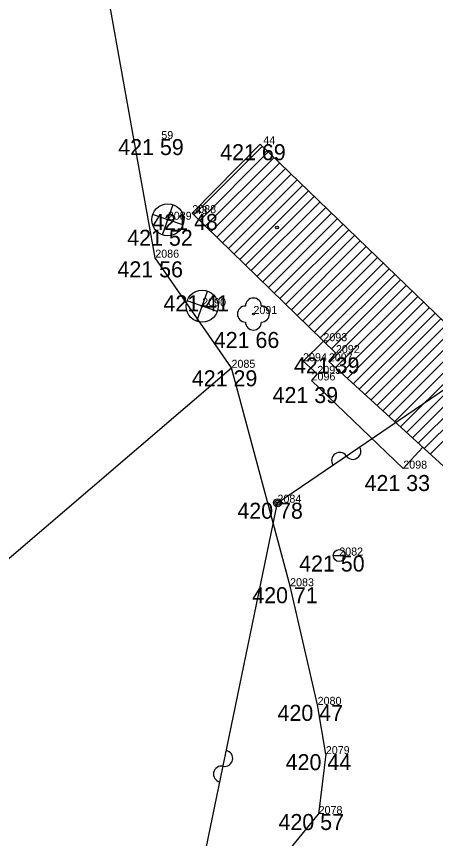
# Model space of a CAD drawing. Extents: x -559180 to -551373, y -1076947 to -1072071.
# Drawn here: x -554910.1 to -554883.9, y -1073113 to -1073061.6 of the extents above; entities that cross this region are included whole.
import ezdxf

# ---------------------------------------------------------------- set-up
doc = ezdxf.new("R2010")
doc.units = 0
for name, color, linetype in [('12_PLOTY', 7, 'Continuous'), ('14_BUDOVY', 7, 'Continuous'), ('18_POLOHOPIS', 7, 'Continuous'), ('1_VODA_ZN', 7, 'Continuous'), ('20_EL_ZN', 7, 'Continuous'), ('30_SDEL_ZN', 7, 'Continuous'), ('31_SDELOVACI', 7, 'Continuous'), ('32', 7, 'Continuous'), ('34_ZELEN', 7, 'Continuous'), ('3_BODY', 7, 'Continuous'), ('47_ZN_STAV_OBJ$', 7, 'Continuous'), ('6_VYSKY', 7, 'Continuous')]:
    doc.layers.add(name, color=color, linetype=linetype)

# ---------------------------------------------------------------- blocks, each defined once
blk = doc.blocks.new('POINT_DISPLAY')
blk.add_line((0, 0), (0, 0))
blk = doc.blocks.new('BZ')
at = {"layer": '47_ZN_STAV_OBJ$'}
blk.add_circle((0, 0), 0.0875, dxfattribs=at)
blk = doc.blocks.new('ST')
at = {"layer": '1_VODA_ZN'}
blk.add_line((-0.375, 0), (0.375, 0), dxfattribs=at)
blk.add_circle((0, 0), 0.375, dxfattribs=at)
blk = doc.blocks.new('SLDP')
at = {"layer": '20_EL_ZN'}
for radius in [0.25, 0.158, 0.05]:
    blk.add_circle((0, 0), radius, dxfattribs=at)
blk = doc.blocks.new('STJ')
at = {"layer": '34_ZELEN'}
for p, q in [((-0.327, -0.945), (0.327, 0.945)), ((0.945, -0.327), (-0.945, 0.327))]:
    blk.add_line(p, q, dxfattribs=at)
for radius in [1, 0.0496]:
    blk.add_circle((0, 0), radius, dxfattribs=at)
blk = doc.blocks.new('STL')
at = {"layer": '34_ZELEN'}
blk.add_circle((0, 0), 0.05, dxfattribs=at)
for centre, start, end in [((0, 0.5), 0, 180), ((-0.5, 0), 90, 270), ((0.5, 0), 270, 90), ((0, -0.5), 180, 0)]:
    blk.add_arc(centre, 0.5, start, end, dxfattribs=at)
blk = doc.blocks.new('SDEN')
at = {"layer": '30_SDEL_ZN'}
for centre, start, end in [((0.5, 0), 359.9999, 179.9999), ((1.5, 0), 179.9999, 359.9999)]:
    blk.add_arc(centre, 0.5, start, end, dxfattribs=at)

msp = doc.modelspace()

# ---------------------------------------------------------------- linework, layer by layer
at = {"layer": '12_PLOTY'}
for p, q in [((-554901.42, -1073076.68), (-554904.78, -1073058.01)), ((-554896.66, -1073083.56), (-554901.42, -1073076.68)), ((-554918.69, -1073102.41), (-554896.66, -1073083.56)), ((-554893, -1073097.21), (-554896.66, -1073083.56)), ((-554891.28, -1073104.62), (-554893, -1073097.21)), ((-554890.77, -1073107.7), (-554891.28, -1073104.62)), ((-554890.77, -1073107.7), (-554891.22, -1073111.44)), ((-554893.18, -1073113.85), (-554891.22, -1073111.44))]:
    msp.add_line(p, q, dxfattribs=at)
at = {"layer": '14_BUDOVY'}
for p, q in [((-554899.11, -1073073.9), (-554894.86, -1073069.59)), ((-554894.86, -1073069.59), (-554880.39, -1073083.6)), ((-554899.11, -1073073.9), (-554890.14, -1073082.64)), ((-554890.58, -1073083.16), (-554890.14, -1073082.64)), ((-554890.58, -1073083.16), (-554867.19, -1073104.56))]:
    msp.add_line(p, q, dxfattribs=at)
at = {"layer": '18_POLOHOPIS'}
for p, q in [((-554890.91, -1073081.89), (-554892.19, -1073083.15)), ((-554892.19, -1073083.15), (-554891.3, -1073083.94)), ((-554891.3, -1073083.94), (-554891.66, -1073084.35)), ((-554891.66, -1073084.35), (-554885.93, -1073089.86)), ((-554884.712, -1073088.529), (-554885.93, -1073089.86))]:
    msp.add_line(p, q, dxfattribs=at)
at = {"layer": '31_SDELOVACI'}
for p, q in [((-554893.79, -1073091.99), (-554878.747, -1073081.74)), ((-554902.53, -1073134.38), (-554893.79, -1073091.99))]:
    msp.add_line(p, q, dxfattribs=at)
at = {"layer": '32'}
for p, q in [((-554899.006, -1073074.002), (-554894.725, -1073069.721)), ((-554898.647, -1073074.351), (-554894.365, -1073070.069)), ((-554898.289, -1073074.7), (-554894.006, -1073070.417)), ((-554897.931, -1073075.049), (-554893.647, -1073070.764)), ((-554897.573, -1073075.398), (-554893.288, -1073071.112)), ((-554897.215, -1073075.747), (-554892.928, -1073071.46)), ((-554896.857, -1073076.096), (-554892.569, -1073071.808)), ((-554896.499, -1073076.444), (-554892.21, -1073072.156)), ((-554896.14, -1073076.793), (-554891.851, -1073072.504)), ((-554895.782, -1073077.142), (-554891.491, -1073072.852)), ((-554895.424, -1073077.491), (-554891.132, -1073073.199)), ((-554895.066, -1073077.84), (-554890.773, -1073073.547)), ((-554894.708, -1073078.189), (-554890.414, -1073073.895)), ((-554894.35, -1073078.538), (-554890.054, -1073074.243)), ((-554893.992, -1073078.887), (-554889.695, -1073074.591)), ((-554893.633, -1073079.236), (-554889.336, -1073074.939)), ((-554893.275, -1073079.585), (-554888.977, -1073075.286)), ((-554892.917, -1073079.934), (-554888.617, -1073075.634)), ((-554892.559, -1073080.283), (-554888.258, -1073075.982)), ((-554892.201, -1073080.632), (-554887.899, -1073076.33)), ((-554891.843, -1073080.981), (-554887.539, -1073076.678)), ((-554891.485, -1073081.33), (-554887.18, -1073077.026)), ((-554891.126, -1073081.679), (-554886.821, -1073077.373)), ((-554890.768, -1073082.028), (-554886.462, -1073077.721)), ((-554890.531, -1073083.205), (-554885.743, -1073078.417)), ((-554890.41, -1073082.377), (-554886.102, -1073078.069)), ((-554890.162, -1073083.543), (-554885.384, -1073078.765)), ((-554889.792, -1073083.881), (-554885.025, -1073079.113)), ((-554889.423, -1073084.218), (-554884.665, -1073079.461)), ((-554889.054, -1073084.556), (-554884.306, -1073079.808)), ((-554884.992, -1073088.273), (-554876.472, -1073079.753)), ((-554888.685, -1073084.894), (-554883.947, -1073080.156)), ((-554884.623, -1073088.61), (-554876.102, -1073080.09)), ((-554884.254, -1073088.948), (-554875.733, -1073080.427)), ((-554888.315, -1073085.232), (-554883.588, -1073080.504)), ((-554887.946, -1073085.57), (-554883.228, -1073080.852)), ((-554887.577, -1073085.908), (-554882.869, -1073081.2)), ((-554887.208, -1073086.245), (-554882.51, -1073081.548)), ((-554886.838, -1073086.583), (-554882.151, -1073081.895)), ((-554886.469, -1073086.921), (-554881.791, -1073082.243)), ((-554886.1, -1073087.259), (-554881.432, -1073082.591)), ((-554885.731, -1073087.597), (-554881.073, -1073082.939)), ((-554885.361, -1073087.935), (-554880.713, -1073083.287))]:
    msp.add_line(p, q, dxfattribs=at)

# ---------------------------------------------------------------- block references
at = {"layer": '1_VODA_ZN'}
for name, p in [('POINT_DISPLAY', (-554901.23, -1073069.27)), ('POINT_DISPLAY', (-554894.86, -1073069.59)), ('POINT_DISPLAY', (-554900.64, -1073074.31)), ('POINT_DISPLAY', (-554899.11, -1073073.9)), ('POINT_DISPLAY', (-554899.1, -1073073.95)), ('POINT_DISPLAY', (-554901.42, -1073076.68)), ('POINT_DISPLAY', (-554898.49, -1073079.71)), ('POINT_DISPLAY', (-554895.29, -1073080.2)), ('POINT_DISPLAY', (-554890.92, -1073081.9)), ('POINT_DISPLAY', (-554890.14, -1073082.64)), ('POINT_DISPLAY', (-554896.66, -1073083.56)), ('POINT_DISPLAY', (-554892.19, -1073083.15)), ('POINT_DISPLAY', (-554890.58, -1073083.16)), ('POINT_DISPLAY', (-554891.3, -1073083.94)), ('POINT_DISPLAY', (-554891.66, -1073084.35)), ('POINT_DISPLAY', (-554885.93, -1073089.86)), ('POINT_DISPLAY', (-554893.79, -1073091.99)), ('ST', (-554889.93, -1073095.29)), ('POINT_DISPLAY', (-554889.93, -1073095.29)), ('POINT_DISPLAY', (-554893, -1073097.21)), ('POINT_DISPLAY', (-554891.28, -1073104.62)), ('POINT_DISPLAY', (-554890.77, -1073107.7)), ('POINT_DISPLAY', (-554891.22, -1073111.44))]:
    msp.add_blockref(name, p, dxfattribs=at)
at = {"layer": '20_EL_ZN'}
msp.add_blockref('SLDP', (-554893.79, -1073091.99), dxfattribs=at)
at = {"layer": '30_SDEL_ZN'}
for p, xscale, yscale, rotation in [((-554890.323, -1073089.627), 0.9999995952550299, 0.9999995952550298, 34.269632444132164), ((-554897.387, -1073109.434), 1.0000000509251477, 1.0000000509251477, 78.34990260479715)]:
    msp.add_blockref('SDEN', p, dxfattribs=dict(at, xscale=xscale, yscale=yscale, rotation=rotation))
at = {"layer": '32'}
msp.add_blockref('POINT_DISPLAY', (-554895.515, -1073077.436), dxfattribs=at)
at = {"layer": '34_ZELEN'}
for name, p in [('STJ', (-554900.64, -1073074.31)), ('STJ', (-554898.49, -1073079.71)), ('STL', (-554895.29, -1073080.2))]:
    msp.add_blockref(name, p, dxfattribs=at)
at = {"layer": '47_ZN_STAV_OBJ$'}
msp.add_blockref('BZ', (-554893.819, -1073074.794), dxfattribs=at)

# ---------------------------------------------------------------- texts
at = {"layer": '3_BODY'}
for s, p in [(' 59', (-554901.23, -1073069.27)), (' 44', (-554894.86, -1073069.59)), ('2089', (-554900.64, -1073074.31)), ('2088', (-554899.11, -1073073.9)), (' 43', (-554899.1, -1073073.95)), ('2086', (-554901.42, -1073076.68)), ('2090', (-554898.49, -1073079.71)), ('2091', (-554895.29, -1073080.2)), ('2093', (-554890.92, -1073081.9)), ('2092', (-554890.14, -1073082.64)), ('2085', (-554896.66, -1073083.56)), ('2094', (-554892.19, -1073083.15)), ('2097', (-554890.58, -1073083.16)), ('2095', (-554891.3, -1073083.94)), ('2096', (-554891.66, -1073084.35)), ('2098', (-554885.93, -1073089.86)), ('2084', (-554893.79, -1073091.99)), ('2082', (-554889.93, -1073095.29)), ('2083', (-554893, -1073097.21)), ('2080', (-554891.28, -1073104.62)), ('2079', (-554890.77, -1073107.7)), ('2078', (-554891.22, -1073111.44))]:
    msp.add_text(s, height=0.5, dxfattribs=at).set_placement(p)
at = {"layer": '6_VYSKY'}
for s, p in [('421 59', (-554903.735, -1073070.27)), ('421 69', (-554897.365, -1073070.59)), ('421 48', (-554901.605, -1073074.95)), ('421 52', (-554903.174, -1073075.936)), ('421 56', (-554903.783, -1073077.908)), ('421 41', (-554900.909, -1073080.027)), ('421 66', (-554897.766, -1073082.321)), ('421 39', (-554892.759, -1073083.91)), ('421 29', (-554899.137, -1073084.716)), ('421 39', (-554894.094, -1073085.763)), ('421 33', (-554888.35, -1073091.259)), ('420 78', (-554896.295, -1073092.99)), ('421 50', (-554892.435, -1073096.29)), ('420 71', (-554895.362, -1073098.267)), ('420 47', (-554893.785, -1073105.62)), ('420 44', (-554893.275, -1073108.7)), ('420 57', (-554893.725, -1073112.44))]:
    msp.add_text(s, height=1, dxfattribs=at).set_placement(p)

doc.saveas('drawing.dxf')
